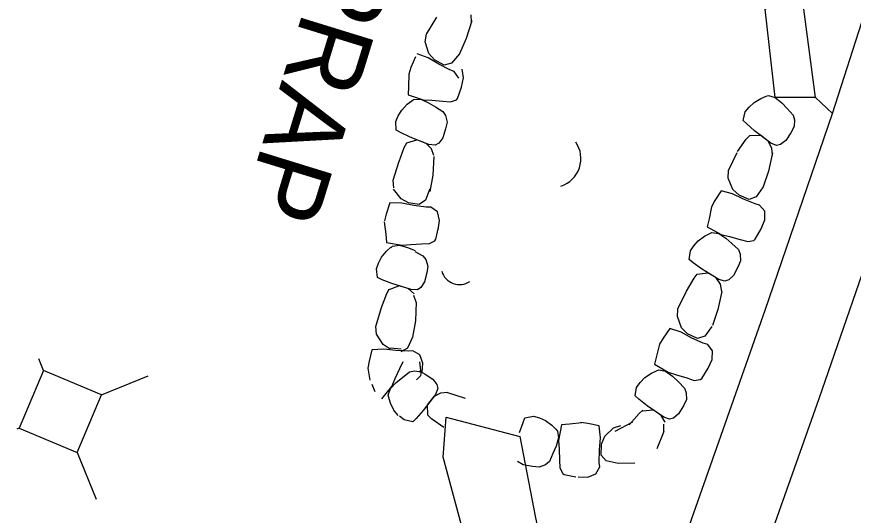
# Model space of a CAD drawing. Extents: x 588843 to 2552415, y 180129 to 269402.
# Drawn here: x 593697 to 593763.6, y 187407.2 to 187446.9 of the extents above; entities that cross this region are included whole.
import ezdxf

# ---------------------------------------------------------------- set-up
doc = ezdxf.new("R2010")
doc.units = 0
for name, color, linetype in [('E_DRN', 7, 'Continuous'), ('E_DRN_RipRap', 7, 'Continuous'), ('E_DRN_RipRap_Text', 7, 'Continuous'), ('E_DWY', 7, 'Continuous'), ('E_RDWY', 7, 'Continuous'), ('E_RDWY_Gravel', 7, 'Continuous'), ('E_UTL_AG_Bold', 7, 'Continuous')]:
    doc.layers.add(name, color=color, linetype=linetype)

# ---------------------------------------------------------------- blocks, each defined once
blk = doc.blocks.new('CULV2')
at = {"layer": 'E_DRN'}
blk.add_arc((19.68, 14.76), 24.6, 216.8699, 323.1301, dxfattribs=at)
blk = doc.blocks.new('RIPRT')
at = {"layer": 'E_DRN_RipRap_Text'}
blk.add_text('RIPRAP', height=12, dxfattribs=at).set_placement((-0.14, -3.59))

msp = doc.modelspace()

# ---------------------------------------------------------------- linework, layer by layer
at = {"layer": 'E_DRN_RipRap'}
for p, q in [((593733.221, 187446.497), (593733.21, 187447.07)), ((593729.642, 187445.548), (593730.461, 187446.898)), ((593733.251, 187446.608), (593732.809, 187445.195)), ((593729.549, 187444.928), (593729.642, 187445.548)), ((593732.809, 187445.195), (593732.258, 187443.979)), ((593729.836, 187444.006), (593729.549, 187444.928)), ((593728.76, 187443.747), (593728.397, 187442.881)), ((593729.783, 187443.653), (593728.897, 187443.988)), ((593730.612, 187443.144), (593729.783, 187443.653)), ((593730.288, 187443.499), (593729.836, 187444.006)), ((593732.258, 187443.979), (593731.64, 187443.232)), ((593731.047, 187443.078), (593730.288, 187443.499)), ((593731.498, 187442.692), (593730.612, 187443.144)), ((593731.64, 187443.232), (593731.047, 187443.078)), ((593728.225, 187442.355), (593728.215, 187441.375)), ((593728.397, 187442.881), (593728.225, 187442.355)), ((593731.841, 187442.557), (593731.498, 187442.692)), ((593732.203, 187442.036), (593731.841, 187442.557)), ((593732.591, 187442.073), (593732.47, 187442.759)), ((593732.435, 187441.33), (593732.591, 187442.073)), ((593728.215, 187441.375), (593728.18, 187440.715)), ((593732.119, 187440.43), (593732.435, 187441.33)), ((593728.18, 187440.715), (593729.386, 187440.319)), ((593728.471, 187440.242), (593728.622, 187440.345)), ((593728.622, 187440.345), (593729.183, 187440.354)), ((593729.183, 187440.354), (593729.799, 187440.087)), ((593732.019, 187440.314), (593732.119, 187440.43)), ((593755.706, 187440.101), (593756.238, 187440.423)), ((593756.238, 187440.423), (593756.67, 187440.593)), ((593756.67, 187440.593), (593756.843, 187440.652)), ((593756.843, 187440.652), (593757.384, 187440.507)), ((593757.384, 187440.507), (593757.902, 187440.082)), ((593727.677, 187439.504), (593728.102, 187439.96)), ((593728.102, 187439.96), (593728.471, 187440.242)), ((593729.386, 187440.319), (593730.072, 187440.28)), ((593729.799, 187440.087), (593730.353, 187439.755)), ((593730.072, 187440.28), (593730.939, 187440.209)), ((593730.353, 187439.755), (593730.952, 187439.385)), ((593730.939, 187440.209), (593731.565, 187440.154)), ((593731.565, 187440.154), (593732.019, 187440.314)), ((593755.004, 187439.361), (593755.303, 187439.741)), ((593755.303, 187439.741), (593755.706, 187440.101)), ((593757.902, 187440.082), (593758.344, 187439.611)), ((593727.204, 187438.601), (593727.388, 187439.048)), ((593727.388, 187439.048), (593727.677, 187439.504)), ((593730.952, 187439.385), (593731.161, 187439.055)), ((593731.161, 187439.055), (593731.283, 187438.531)), ((593754.849, 187438.682), (593755.004, 187439.361)), ((593758.344, 187439.611), (593758.818, 187439.091)), ((593758.818, 187439.091), (593758.928, 187438.717)), ((593727.24, 187437.905), (593727.204, 187438.601)), ((593731.283, 187438.531), (593731.163, 187437.993)), ((593755.122, 187438.405), (593754.849, 187438.682)), ((593755.751, 187437.84), (593755.122, 187438.405)), ((593758.928, 187438.717), (593758.903, 187438.18)), ((593727.579, 187437.714), (593727.24, 187437.905)), ((593728.34, 187437.342), (593727.579, 187437.714)), ((593731.163, 187437.993), (593730.934, 187437.29)), ((593757.027, 187436.874), (593755.751, 187437.84)), ((593758.64, 187437.695), (593758.228, 187437.082)), ((593758.903, 187438.18), (593758.64, 187437.695)), ((593728.074, 187436.882), (593728.887, 187437.14)), ((593729.834, 187436.762), (593728.34, 187437.342)), ((593729.609, 187436.851), (593728.887, 187437.14)), ((593730.934, 187437.29), (593730.621, 187436.865)), ((593754.383, 187436.205), (593755.082, 187437.175)), ((593755.082, 187437.175), (593755.37, 187437.47)), ((593755.37, 187437.47), (593756.222, 187437.496)), ((593756.836, 187437.021), (593756.222, 187437.496)), ((593757.124, 187436.478), (593756.836, 187437.021)), ((593758.228, 187437.082), (593757.811, 187436.758)), ((593727.469, 187435.396), (593727.877, 187436.52)), ((593727.877, 187436.52), (593728.074, 187436.882)), ((593730.035, 187436.408), (593729.609, 187436.851)), ((593730.33, 187436.703), (593729.834, 187436.762)), ((593730.235, 187435.87), (593730.035, 187436.408)), ((593730.621, 187436.865), (593730.33, 187436.703)), ((593757.487, 187436.681), (593757.027, 187436.874)), ((593757.169, 187435.907), (593757.124, 187436.478)), ((593757.811, 187436.758), (593757.487, 187436.681)), ((593730.238, 187435.807), (593730.144, 187434.329)), ((593753.682, 187434.701), (593754.37, 187436.122)), ((593757.172, 187436.097), (593756.864, 187434.648)), ((593726.982, 187433.921), (593727.458, 187435.427)), ((593753.647, 187434.074), (593753.682, 187434.701)), ((593756.864, 187434.648), (593756.429, 187433.386)), ((593727.039, 187433.296), (593726.982, 187433.921)), ((593730.144, 187434.329), (593729.896, 187433.017)), ((593754.019, 187433.183), (593753.647, 187434.074)), ((593727.615, 187432.439), (593727.031, 187433.208)), ((593729.901, 187433.241), (593729.575, 187432.327)), ((593753.087, 187433.078), (593752.575, 187432.291)), ((593754, 187432.827), (593753.087, 187433.078)), ((593754.515, 187432.721), (593754.019, 187433.183)), ((593756.429, 187433.386), (593755.884, 187432.583)), ((593728.213, 187432.117), (593727.615, 187432.439)), ((593754.871, 187432.399), (593754, 187432.827)), ((593755.309, 187432.374), (593754.515, 187432.721)), ((593755.794, 187432.032), (593754.871, 187432.399)), ((593755.884, 187432.583), (593755.309, 187432.374)), ((593726.739, 187432.103), (593726.442, 187431.213)), ((593727.687, 187432.09), (593726.739, 187432.103)), ((593728.64, 187431.894), (593727.687, 187432.09)), ((593729.07, 187431.981), (593728.213, 187432.117)), ((593729.626, 187431.772), (593728.64, 187431.894)), ((593729.575, 187432.327), (593729.07, 187431.981)), ((593729.995, 187431.762), (593729.626, 187431.772)), ((593730.513, 187431.396), (593729.995, 187431.762)), ((593752.313, 187431.804), (593752.128, 187430.841)), ((593752.575, 187432.291), (593752.313, 187431.804)), ((593756.147, 187431.931), (593755.794, 187432.032)), ((593756.556, 187431.446), (593756.147, 187431.931)), ((593726.442, 187431.213), (593726.31, 187430.676)), ((593730.684, 187430.72), (593730.513, 187431.396)), ((593756.551, 187430.749), (593756.556, 187431.446)), ((593726.279, 187430.6), (593726.4, 187429.628)), ((593730.585, 187429.968), (593730.684, 187430.72)), ((593752.128, 187430.841), (593751.976, 187430.198)), ((593756.266, 187430.046), (593756.551, 187430.749)), ((593730.395, 187429.219), (593730.588, 187430.152)), ((593751.765, 187429.468), (593752.177, 187429.68)), ((593751.976, 187430.198), (593753.09, 187429.594)), ((593752.177, 187429.68), (593752.344, 187429.755)), ((593752.344, 187429.755), (593752.897, 187429.665)), ((593755.795, 187429.217), (593756.266, 187430.046)), ((593726.4, 187429.628), (593726.454, 187428.97)), ((593729.884, 187428.87), (593730.312, 187429.09)), ((593730.312, 187429.09), (593730.395, 187429.219)), ((593750.9, 187428.699), (593751.265, 187429.096)), ((593751.265, 187429.096), (593751.765, 187429.468)), ((593752.897, 187429.665), (593753.454, 187429.292)), ((593753.09, 187429.594), (593753.757, 187429.433)), ((593753.454, 187429.292), (593753.939, 187428.866)), ((593753.757, 187429.433), (593754.596, 187429.209)), ((593754.596, 187429.209), (593755.201, 187429.043)), ((593755.201, 187429.043), (593755.675, 187429.12)), ((593755.675, 187429.12), (593755.795, 187429.217)), ((593726.454, 187428.97), (593727.702, 187428.74)), ((593726.467, 187428.275), (593726.815, 187428.583)), ((593726.806, 187428.541), (593726.942, 187428.663)), ((593726.942, 187428.663), (593727.496, 187428.748)), ((593727.496, 187428.748), (593728.142, 187428.567)), ((593727.702, 187428.74), (593728.387, 187428.794)), ((593728.142, 187428.567), (593728.737, 187428.312)), ((593728.387, 187428.794), (593729.256, 187428.841)), ((593729.256, 187428.841), (593729.884, 187428.87)), ((593750.639, 187428.292), (593750.9, 187428.699)), ((593753.939, 187428.866), (593754.461, 187428.396)), ((593754.461, 187428.396), (593754.608, 187428.034)), ((593725.821, 187427.315), (593726.076, 187427.79)), ((593726.076, 187427.79), (593726.467, 187428.275)), ((593728.727, 187428.234), (593729.351, 187427.908)), ((593729.351, 187427.908), (593729.583, 187427.595)), ((593750.55, 187427.601), (593750.639, 187428.292)), ((593754.608, 187428.034), (593754.634, 187427.497)), ((593725.669, 187426.855), (593725.821, 187427.315)), ((593729.583, 187427.595), (593729.743, 187427.081)), ((593729.743, 187427.081), (593729.662, 187426.536)), ((593750.849, 187427.352), (593750.55, 187427.601)), ((593751.53, 187426.85), (593750.849, 187427.352)), ((593754.634, 187427.497), (593754.42, 187426.989)), ((593725.755, 187426.164), (593725.669, 187426.855)), ((593729.662, 187426.536), (593729.484, 187425.819)), ((593750.929, 187426.124), (593751.187, 187426.445)), ((593751.187, 187426.445), (593752.032, 187426.554)), ((593752.894, 187426.015), (593751.53, 187426.85)), ((593752.69, 187426.142), (593752.032, 187426.554)), ((593754.42, 187426.989), (593754.07, 187426.338)), ((593726.107, 187425.998), (593725.755, 187426.164)), ((593726.893, 187425.682), (593726.107, 187425.998)), ((593728.425, 187425.213), (593726.893, 187425.682)), ((593729.484, 187425.819), (593729.203, 187425.372)), ((593750.328, 187425.09), (593750.929, 187426.124)), ((593753.029, 187425.63), (593752.69, 187426.142)), ((593753.371, 187425.867), (593752.894, 187426.015)), ((593753.686, 187425.975), (593753.371, 187425.867)), ((593754.07, 187426.338), (593753.686, 187425.975)), ((593726.475, 187424.887), (593726.677, 187425.244)), ((593726.661, 187425.204), (593727.454, 187425.521)), ((593728.195, 187425.285), (593727.454, 187425.521)), ((593728.652, 187424.874), (593728.195, 187425.285)), ((593728.924, 187425.189), (593728.425, 187425.213)), ((593729.203, 187425.372), (593728.924, 187425.189)), ((593749.64, 187423.67), (593750.328, 187425.09)), ((593753.129, 187425.065), (593752.822, 187423.616)), ((593753.129, 187425.065), (593753.029, 187425.63)), ((593726.052, 187423.775), (593726.475, 187424.887)), ((593728.824, 187424.207), (593728.632, 187424.745)), ((593725.607, 187422.269), (593726.052, 187423.775)), ((593728.824, 187424.207), (593728.759, 187422.735)), ((593749.605, 187423.043), (593749.64, 187423.67)), ((593749.94, 187422.173), (593749.606, 187423.079)), ((593752.822, 187423.616), (593752.387, 187422.354)), ((593728.759, 187422.735), (593728.538, 187421.426)), ((593725.676, 187421.648), (593725.607, 187422.269)), ((593749.005, 187422.107), (593748.461, 187421.342)), ((593749.906, 187421.818), (593749.005, 187422.107)), ((593750.759, 187421.353), (593749.906, 187421.818)), ((593750.417, 187421.691), (593749.94, 187422.173)), ((593751.195, 187421.311), (593750.417, 187421.691)), ((593752.357, 187422.274), (593751.779, 187421.495)), ((593726.19, 187420.835), (593725.676, 187421.648)), ((593728.538, 187421.426), (593728.132, 187420.55)), ((593748.461, 187421.342), (593748.178, 187420.867)), ((593751.665, 187420.948), (593750.759, 187421.353)), ((593751.779, 187421.495), (593751.195, 187421.311)), ((593725.296, 187420.408), (593725.071, 187419.502)), ((593726.241, 187420.472), (593725.296, 187420.408)), ((593726.757, 187420.462), (593726.19, 187420.835)), ((593727.207, 187420.356), (593726.241, 187420.472)), ((593727.629, 187420.477), (593726.764, 187420.542)), ((593728.2, 187420.315), (593727.207, 187420.356)), ((593728.132, 187420.55), (593727.599, 187420.251)), ((593748.178, 187420.867), (593747.953, 187419.912)), ((593752.014, 187420.832), (593751.665, 187420.948)), ((593752.402, 187420.33), (593752.014, 187420.832)), ((593728.568, 187420.336), (593728.2, 187420.315)), ((593729.114, 187420.015), (593728.568, 187420.336)), ((593729.339, 187419.359), (593729.114, 187420.015)), ((593747.953, 187419.912), (593747.774, 187419.276)), ((593752.368, 187419.634), (593752.402, 187420.33)), ((593725.071, 187419.502), (593724.983, 187418.959)), ((593727.519, 187418.922), (593727.788, 187419.491)), ((593729.222, 187418.524), (593729.123, 187419.465)), ((593729.3, 187418.607), (593729.339, 187419.359)), ((593747.774, 187419.276), (593748.862, 187418.625)), ((593752.054, 187418.944), (593752.368, 187419.634)), ((593724.983, 187418.959), (593725.124, 187417.995)), ((593727.153, 187418.134), (593727.519, 187418.922)), ((593727.743, 187418.217), (593728.297, 187418.651)), ((593728.297, 187418.651), (593728.678, 187418.734)), ((593728.678, 187418.734), (593729.211, 187418.669)), ((593728.84, 187418.038), (593729.181, 187418.377)), ((593729.047, 187418.748), (593729.532, 187418.485)), ((593729.181, 187418.377), (593729.222, 187418.524)), ((593729.532, 187418.485), (593730.146, 187418.073)), ((593747.018, 187418.205), (593747.532, 187418.556)), ((593747.532, 187418.556), (593747.953, 187418.751)), ((593747.953, 187418.751), (593748.123, 187418.819)), ((593748.123, 187418.819), (593748.671, 187418.705)), ((593748.671, 187418.705), (593749.213, 187418.309)), ((593748.862, 187418.625), (593749.521, 187418.437)), ((593749.521, 187418.437), (593750.35, 187418.178)), ((593751.548, 187418.135), (593752.054, 187418.944)), ((593726.776, 187417.325), (593727.239, 187417.811)), ((593726.88, 187417.504), (593727.153, 187418.134)), ((593727.239, 187417.811), (593727.743, 187418.217)), ((593730.146, 187418.073), (593730.469, 187417.656)), ((593746.358, 187417.428), (593746.636, 187417.824)), ((593746.636, 187417.824), (593747.018, 187418.205)), ((593749.213, 187418.309), (593749.68, 187417.863)), ((593749.68, 187417.863), (593750.181, 187417.371)), ((593750.35, 187418.178), (593750.948, 187417.986)), ((593750.948, 187417.986), (593751.425, 187418.044)), ((593751.425, 187418.044), (593751.548, 187418.135)), ((593725.294, 187417.69), (593725.544, 187417.085)), ((593726.092, 187416.509), (593726.88, 187417.504)), ((593726.591, 187416.796), (593726.776, 187417.325)), ((593730.546, 187417.331), (593730.353, 187416.871)), ((593730.469, 187417.656), (593730.546, 187417.331)), ((593746.241, 187416.742), (593746.358, 187417.428)), ((593750.181, 187417.371), (593750.313, 187417.003)), ((593726.636, 187416.619), (593726.591, 187416.796)), ((593726.773, 187416.176), (593726.636, 187416.619)), ((593730.353, 187416.871), (593729.388, 187415.592)), ((593730.207, 187416.679), (593729.732, 187416.063)), ((593730.75, 187416.968), (593730.207, 187416.679)), ((593731.321, 187417.013), (593730.75, 187416.968)), ((593731.321, 187417.013), (593732.733, 187416.567)), ((593746.529, 187416.48), (593746.241, 187416.742)), ((593747.188, 187415.95), (593746.529, 187416.48)), ((593750.317, 187416.466), (593750.081, 187415.967)), ((593750.313, 187417.003), (593750.317, 187416.466)), ((593727.053, 187415.621), (593726.773, 187416.176)), ((593729.759, 187415.21), (593729.732, 187416.063)), ((593748.516, 187415.058), (593747.188, 187415.95)), ((593750.081, 187415.967), (593749.704, 187415.331)), ((593727.38, 187415.193), (593727.053, 187415.621)), ((593727.867, 187414.842), (593727.487, 187415.142)), ((593729.388, 187415.592), (593728.823, 187414.961)), ((593730.053, 187414.923), (593729.759, 187415.21)), ((593737.471, 187415.002), (593738.154, 187415.129)), ((593738.154, 187415.129), (593738.621, 187415.005)), ((593745.778, 187414.437), (593746.554, 187415.347)), ((593746.554, 187415.347), (593746.865, 187415.617)), ((593746.828, 187415.56), (593747.677, 187415.634)), ((593748.317, 187415.193), (593747.677, 187415.634)), ((593748.635, 187414.667), (593748.317, 187415.193)), ((593748.986, 187414.891), (593748.516, 187415.058)), ((593749.704, 187415.331), (593749.306, 187414.985)), ((593728.546, 187414.687), (593727.867, 187414.842)), ((593728.823, 187414.961), (593728.546, 187414.687)), ((593731.023, 187414.224), (593730.053, 187414.923)), ((593737.056, 187413.837), (593737.325, 187414.64)), ((593737.325, 187414.64), (593737.471, 187415.002)), ((593738.621, 187415.005), (593739.11, 187414.778)), ((593739.11, 187414.778), (593739.616, 187414.416)), ((593739.616, 187414.416), (593739.944, 187414.087)), ((593740.374, 187414.438), (593740.139, 187413.19)), ((593741.032, 187414.49), (593740.374, 187414.438)), ((593742.004, 187414.608), (593741.032, 187414.49)), ((593742.474, 187414.554), (593741.927, 187414.622)), ((593743.39, 187414.362), (593742.474, 187414.554)), ((593744.518, 187414.2), (593745.113, 187414.395)), ((593744.662, 187413.945), (593746.054, 187414.69)), ((593748.531, 187413.914), (593748.533, 187414.487)), ((593749.306, 187414.985), (593748.986, 187414.891)), ((593739.944, 187414.087), (593740.066, 187413.951)), ((593740.066, 187413.951), (593740.148, 187413.397)), ((593743.486, 187413.419), (593743.39, 187414.362)), ((593743.824, 187413.53), (593744.518, 187414.2)), ((593748.531, 187413.914), (593747.971, 187412.543)), ((593740.148, 187413.397), (593739.964, 187412.751)), ((593740.139, 187413.19), (593740.19, 187412.505)), ((593743.402, 187412.45), (593743.486, 187413.419)), ((593743.574, 187412.899), (593743.824, 187413.53)), ((593739.964, 187412.751), (593739.707, 187412.158)), ((593740.19, 187412.505), (593740.233, 187411.637)), ((593743.394, 187411.455), (593743.402, 187412.45)), ((593743.537, 187412.032), (593743.574, 187412.899)), ((593739.707, 187412.158), (593739.419, 187411.516)), ((593743.939, 187411.571), (593743.537, 187412.032)), ((593737.343, 187411.259), (593736.881, 187411.514)), ((593738.068, 187411.124), (593737.343, 187411.259)), ((593738.617, 187411.075), (593738.068, 187411.124)), ((593739.119, 187411.265), (593738.617, 187411.075)), ((593739.419, 187411.516), (593739.119, 187411.265)), ((593740.233, 187411.637), (593740.26, 187411.009)), ((593743.124, 187410.532), (593743.427, 187411.088)), ((593743.427, 187411.088), (593743.394, 187411.455)), ((593744.881, 187411.353), (593743.939, 187411.571)), ((593746.211, 187411.405), (593744.881, 187411.353)), ((593740.26, 187411.009), (593740.478, 187410.58)), ((593740.478, 187410.58), (593740.606, 187410.496)), ((593740.606, 187410.496), (593741.538, 187410.3)), ((593742.474, 187410.283), (593743.124, 187410.532)), ((593741.718, 187410.294), (593742.474, 187410.283))]:
    msp.add_line(p, q, dxfattribs=at)
at = {"layer": 'E_DWY'}
msp.add_lwpolyline([(593761.947, 187439.233), (593760.593, 187440.489), (593759.387, 187449.571)], dxfattribs=at)
at = {"layer": 'E_RDWY'}
for points in [[(593737.058, 187352.064), (593743.325, 187368.066), (593747.918, 187380.582), (593753.45, 187395.544), (593760.878, 187416.553), (593765.996, 187431.343), (593770.909, 187446.085), (593775.684, 187461.804), (593781.235, 187481.023), (593785.359, 187496.137), (593789.058, 187510.387), (593793.057, 187527.247), (593799.688, 187557.45), (593803.895, 187577.564)], [(593760.593, 187440.489), (593757.384, 187440.507), (593756.584, 187447.538), (593759.387, 187449.571)], [(593738.176, 187380.038), (593737.359, 187388.162), (593730.982, 187411.859), (593731.211, 187415.065), (593737.075, 187413.521), (593738.307, 187407.048), (593741.031, 187394.801), (593742.142, 187391.644), (593742.686, 187390.436), (593743.205, 187389.863)]]:
    msp.add_lwpolyline(points, dxfattribs=at)
at = {"layer": 'E_RDWY_Gravel'}
msp.add_lwpolyline([(593740.868, 187379.16), (593748.885, 187401.698), (593756.583, 187423.575), (593761.947, 187439.233), (593767.086, 187455.279)], dxfattribs=at)
at = {"layer": 'E_UTL_AG_Bold'}
for p, q in [((593699.181, 187418.778), (593698.811, 187419.685)), ((593703.79, 187416.84), (593707.494, 187418.352)), ((593697.243, 187414.169), (593697.042, 187414.087)), ((593701.852, 187412.231), (593703.363, 187408.527))]:
    msp.add_line(p, q, dxfattribs=at)
msp.add_lwpolyline([(593699.181, 187418.778), (593697.243, 187414.169), (593701.852, 187412.231), (593703.79, 187416.84), (593699.181, 187418.778)], close=True, dxfattribs=at)

# ---------------------------------------------------------------- block references
at = {"layer": 'E_DRN'}
for p, xscale, yscale, rotation in [((593740.339, 187433.442), 0.09405030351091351, 0.09405030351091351, 71.30324172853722), ((593730.853, 187426.666), 0.060621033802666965, 0.06062103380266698, -19.922494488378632)]:
    msp.add_blockref('CULV2', p, dxfattribs=dict(at, xscale=xscale, yscale=yscale, rotation=rotation))
at = {"layer": 'E_DRN_RipRap_Text', "xscale": 0.49999999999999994, "yscale": 0.5000000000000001, "rotation": -107.15171794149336}
msp.add_blockref('RIPRT', (593725.499, 187459.662), dxfattribs=at)

doc.saveas('drawing.dxf')
